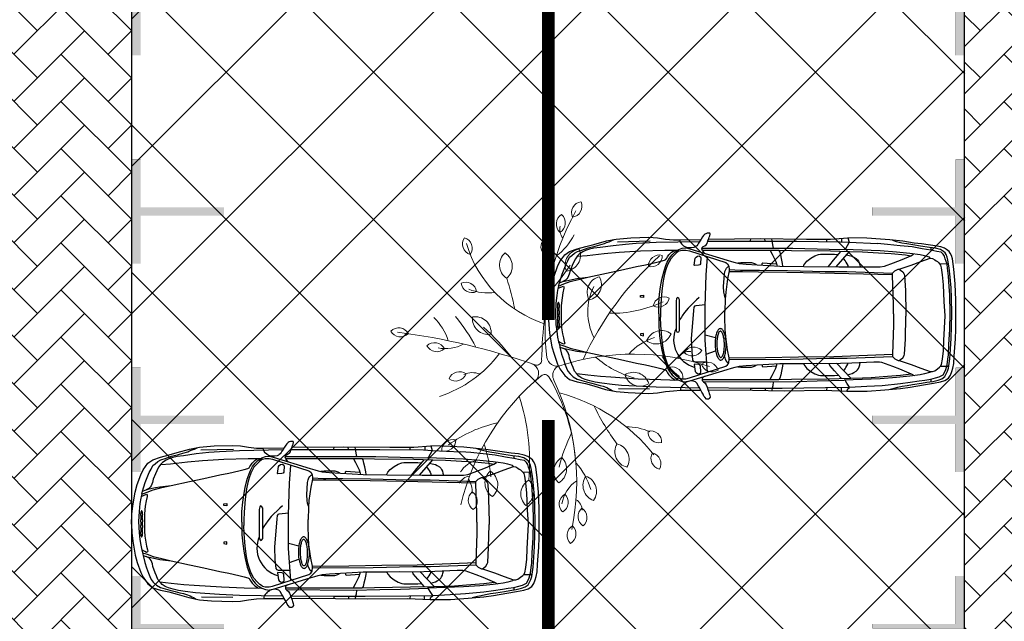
# Model space of a CAD drawing. Header units: millimetres. Extents: x 747415 to 1601423, y -236173 to 551995.
# Tile 464 of 549: x 1135967 to 1147780, y 228520 to 235741. Entities that reach past the tile are written whole.
import ezdxf

# ---------------------------------------------------------------- set-up
doc = ezdxf.new("R2010")
doc.units = ezdxf.units.MM
doc.header["$LTSCALE"] = 100
doc.header["$MEASUREMENT"] = 0
doc.linetypes.add('DASHED2', pattern=[9.525, 6.35, -3.175])
doc.layers.get('0').update_dxf_attribs({"linetype": 'CONTINUOUS', "lineweight": 0})
for name, color, linetype in [('T--A9041_VERHARDING_Parkeren', 9, 'CONTINUOUS'), ('T--L9041_VERHARDING_Parkeren', 9, 'DASHED2'), ('T--L9041_VERHARDING_Wegen', 7, 'CONTINUOUS'), ('T--L9082_INRICHTING_SPECIFIEK_Auto', 8, 'CONTINUOUS')]:
    doc.layers.add(name, color=color, linetype=linetype)
for name, color, linetype, lineweight in [('T--A9041_VERHARDING_Wegen', 21, 'CONTINUOUS', 0), ('T--A9042_BEPLANTING', 90, 'CONTINUOUS', 0), ('T--L9032_HEKWERKEN', 7, 'CONTINUOUS', 0), ('T--L9042_BOMEN', 84, 'CONTINUOUS', 0), ('T--L9067_BEHEERVOORZIENING_Belijning', 7, 'DASHED2', 0)]:
    doc.layers.add(name, color=color, linetype=linetype, lineweight=lineweight)
doc.layers.add('T--A9072_BELIJNING', color=7, linetype='CONTINUOUS', lineweight=0, true_color=0xffffff)

# ---------------------------------------------------------------- blocks, each defined once
blk = doc.blocks.new('auto33')
for p, q in [((830.324, 888.875), (1224.2, 899.525)), ((2426.937, 925.125), (2421.775, 894.2)), ((2592.1, 926.137), (2602.75, 894.2)), ((3337.262, 920.812), (3337.262, 894.2)), ((3518.237, 931.462), (3518.237, 888.875)), ((3454.362, 585.487), (3614.037, 771.775)), ((4588.075, 819.687), (4588.075, 793.075)), ((2006.612, -266.126), (1884.2, -234.188)), ((1894.85, -463.063), (2006.612, -420.476)), ((3459.687, -569.513), (3630.012, -750.475)), ((4588.075, -761.125), (4588.075, -787.738)), ((840.975, -872.9), (1213.55, -878.225)), ((2427.1, -867.575), (2427.1, -894.188)), ((2602.75, -867.575), (2602.75, -894.188)), ((3342.587, -862.25), (3337.262, -894.188)), ((3512.912, -858.813), (3512.912, -899.513))]:
    blk.add_line(p, q)
for points in [[(1873.55, 750.487), (1852.262, 782.425), (1841.612, 803.712), (1846.937, 819.687), (1857.587, 830.325), (1878.875, 840.974), (1894.85, 851.612), (1905.487, 867.587), (1916.137, 899.525), (1926.775, 926.137), (1932.099, 942.1), (1937.425, 958.075), (1942.75, 979.362), (1937.425, 990), (1905.487, 990), (1889.525, 984.687), (1878.875, 979.362), (1873.55, 974.037), (1862.912, 963.387), (1852.262, 947.425), (1836.3, 920.812), (1820.325, 894.2), (1804.362, 872.912), (1793.712, 856.937), (1783.075, 840.974), (1772.424, 835.65), (1761.775, 825), (1745.812, 819.687), (1719.2, 814.362), (1655.325, 814.362)], [(0, 0), (5.325, 117.099), (15.975, 218.225), (42.587, 383.225), (69.2, 473.712), (111.775, 590.812), (138.387, 649.362), (196.937, 729.2), (255.487, 771.775), (345.975, 803.712), (452.425, 830.325), (548.225, 856.937), (697.262, 899.525), (814.362, 920.812), (989.999, 936.775), (1208.225, 942.1), (1309.362, 936.775), (1405.162, 920.812), (1500.975, 910.162), (1580.812, 910.162), (1833.062, 915.425)], [(122.425, 356.612), (133.062, 393.875), (149.037, 447.099), (165, 500.325), (180.975, 537.587), (196.937, 580.162), (212.912, 617.425), (234.2, 660), (255.487, 702.587), (282.1, 723.875), (314.037, 750.487), (351.299, 771.775), (404.525, 787.75), (479.037, 814.362), (564.2, 835.65), (617.425, 851.612), (675.975, 867.587), (697.262, 878.225), (729.2, 888.875), (755.812, 899.525), (789.287, 916.25)], [(1815, 888.875), (1293.387, 878.225), (1053.875, 867.587), (926.137, 856.937), (777.1, 840.974), (622.75, 819.687), (548.225, 809.037), (495, 798.387), (447.1, 782.425), (415.162, 766.462), (372.587, 739.837), (351.299, 718.55), (324.675, 681.299), (303.387, 638.712), (287.425, 601.449), (260.812, 537.587), (250.162, 500.325), (234.2, 457.75), (223.55, 441.774), (207.587, 425.812), (175.65, 409.837)], [(1575.487, 910.162), (1580.812, 888.875), (1596.775, 862.262), (1623.387, 840.974), (1644.687, 825), (1676.612, 814.362)], [(1914.362, 894.2), (2581.462, 894.2), (2980.65, 894.2), (3502.262, 888.875), (3608.712, 883.55), (3949.362, 867.587)], [(1924.637, 920.799), (2544.2, 926.137), (3097.749, 920.812), (3385.162, 920.812), (3592.75, 936.775)], [(2677.262, 926.137), (2682.587, 894.2), (2698.55, 809.037)], [(3592.75, 936.775), (3608.712, 883.55), (3560.812, 793.075)], [(3582.099, -904.838), (3826.937, -904.838), (4039.85, -888.863), (4226.137, -872.9), (4343.237, -856.938), (4502.912, -830.325), (4620.012, -809.025), (4705.174, -793.063), (4758.4, -777.1), (4800.975, -750.475), (4827.587, -713.225), (4843.562, -670.638), (4854.2, -628.063), (4864.849, -574.838), (4870.175, -484.35), (4886.137, -276.776), (4891.462, -165), (4891.462, 31.937), (4891.462, 186.3), (4880.812, 383.225), (4864.849, 558.875), (4848.875, 681.299), (4838.237, 723.875), (4822.262, 750.487), (4811.625, 771.775), (4779.687, 793.075), (4753.075, 809.037), (4710.487, 825), (4641.3, 840.974), (4556.137, 851.612), (4476.3, 862.262), (4391.137, 872.912), (4252.75, 894.2), (4098.399, 910.162), (3986.625, 920.812), (3821.624, 931.462), (3592.75, 936.775)], [(3614.037, -856.938), (3821.624, -846.288), (4007.912, -835.638), (4226.137, -814.35), (4343.237, -798.388), (4449.687, -782.413), (4518.875, -771.775), (4588.075, -761.125), (4646.625, -745.163), (4689.2, -734.513), (4737.099, -707.9), (4753.075, -681.288), (4769.037, -644.025), (4785.012, -590.8), (4795.65, -521.613), (4800.975, -468.388), (4806.3, -345.963), (4816.937, -165), (4822.262, 31.937), (4816.937, 250.162), (4811.625, 351.3), (4800.975, 473.712), (4790.325, 569.525), (4785.012, 617.425), (4763.712, 681.299), (4753.075, 713.225), (4737.099, 739.837), (4715.812, 761.137), (4662.587, 771.775), (4588.075, 787.75), (4486.937, 803.712), (4364.525, 825), (4220.812, 840.974), (4071.787, 856.937), (3949.362, 867.587)], [(4087.75, -883.55), (4151.625, -867.575), (4194.2, -856.938), (4247.425, -846.288), (4305.974, -835.638), (4369.85, -825), (4476.3, -809.025), (4540.174, -798.388), (4614.687, -787.738), (4678.562, -771.775), (4721.137, -755.8), (4758.4, -729.188), (4774.362, -697.251), (4790.325, -665.326), (4800.975, -628.063), (4811.625, -574.838), (4816.937, -516.288), (4822.262, -463.063), (4832.912, -271.451), (4843.562, 21.3), (4838.237, 212.912), (4832.912, 335.325), (4822.262, 463.075), (4811.625, 574.837), (4795.65, 665.325), (4785.012, 702.587), (4774.362, 734.525), (4763.712, 755.812), (4742.424, 771.775), (4705.174, 793.075), (4646.625, 809.037), (4572.1, 819.687), (4465.649, 835.65), (4375.175, 851.612), (4300.649, 862.262), (4242.1, 872.912), (4178.237, 888.875), (4135.649, 904.837)], [(122.425, 356.612), (186.287, 383.225), (260.812, 409.837), (361.937, 436.449), (473.712, 463.075), (697.262, 510.975), (867.587, 548.225), (1059.2, 590.812), (1165.65, 612.1), (1288.075, 638.712), (1351.937, 654.687), (1394.525, 665.325), (1410.487, 675.975), (1421.137, 691.937), (1431.774, 707.912), (1447.75, 729.2), (1479.687, 761.137), (1516.937, 787.75)], [(351.299, 713.225), (468.387, 723.875), (670.649, 745.162), (851.612, 761.137), (1107.1, 777.1), (1399.837, 787.75), (1554.2, 787.75)], [(1325.325, 21.3), (1325.325, 149.037), (1335.975, 260.812), (1346.612, 345.975), (1362.587, 436.449), (1389.2, 537.587), (1410.487, 601.449), (1426.45, 644.037), (1453.074, 691.937), (1485, 729.2), (1516.937, 761.137), (1538.225, 777.1), (1564.837, 793.075), (1607.425, 809.037), (1655.325, 814.362), (1697.912, 803.712), (2145, 665.325), (2198.225, 649.362), (2240.812, 638.712), (2288.712, 628.075), (2373.875, 617.425), (2506.937, 612.1), (2645.325, 601.449), (2778.387, 596.137), (3065.812, 590.812), (3486.3, 585.487), (3858.874, 585.487), (3981.299, 585.487), (4034.525, 596.137), (4140.974, 633.387), (4247.425, 675.975), (4348.55, 718.55)], [(1570.162, 777.1), (1538.225, 755.812), (1506.3, 723.875), (1469.037, 681.299), (1431.774, 612.1), (1410.487, 553.55), (1394.525, 500.325), (1378.55, 420.487), (1362.587, 298.062), (1351.937, 143.712), (1346.612, 47.912), (1346.612, -15.963)], [(1570.162, 777.1), (1602.1, 787.75), (1650, 787.75), (1692.587, 777.1), (2129.037, 638.712), (2150.325, 622.75), (2166.3, 596.137), (2171.612, 553.55), (2171.612, 537.587), (2150.325, 441.774), (2129.037, 282.099), (2123.712, 196.937), (2118.387, 53.224)], [(1756.462, 601.449), (1751.137, 606.774), (1761.775, 691.937), (1772.424, 702.587), (1788.387, 713.225), (1809.687, 718.55), (1825.65, 707.912), (1830.975, 697.262), (1825.65, 622.75), (1820.325, 612.1), (1804.362, 606.774), (1756.462, 601.449)], [(1843.387, 809.037), (2475, 809.037), (2932.75, 809.037), (3369.2, 798.387), (3550.162, 793.075)], [(1849.6, 787.75), (2086.462, 787.75), (2437.75, 787.75), (2661.3, 787.75), (2767.75, 787.75), (2916.775, 782.425), (3385.162, 777.1), (3614.037, 771.775)], [(2661.3, 787.75), (2671.937, 766.462), (2687.912, 739.837), (2703.875, 707.912), (2719.85, 675.975), (2730.487, 649.362), (2741.137, 612.1), (2746.462, 596.137)], [(2815.65, 596.137), (2810.325, 628.075), (2799.687, 686.612), (2789.037, 729.2), (2778.387, 771.775), (2767.75, 787.75)], [(3060.487, 590.812), (3065.812, 606.774), (3076.462, 622.75), (3103.074, 654.687), (3150.975, 691.937), (3198.875, 718.55), (3241.462, 734.525), (3268.075, 739.837), (3433.075, 739.837), (3473.374, 734.087)], [(3507.587, 771.775), (3465.012, 723.875), (3417.099, 665.325), (3374.524, 612.1), (3353.237, 585.487)], [(4210.175, 558.875), (4353.875, 606.774), (4470.975, 649.362), (4582.749, 691.937), (4572.1, 702.587), (4513.562, 718.55), (4460.324, 729.2), (4337.912, 745.162), (4178.237, 761.137), (3981.299, 777.1), (3550.162, 793.075)], [(3576.774, 729.2), (3608.712, 723.875), (3645.975, 713.225), (3667.262, 702.587), (3693.874, 686.612), (3709.85, 670.65), (3720.487, 654.687), (3731.137, 633.387), (3736.462, 612.1), (3741.787, 585.487)], [(3614.037, 771.775), (3768.4, 766.462), (3960.012, 755.812), (4114.362, 745.162), (4284.687, 729.2), (4348.55, 718.55), (4380.487, 739.837)], [(1910.812, -675.963), (1884.2, -292.738), (1884.2, 111.775), (1894.85, 489.687), (1910.812, 702.587)], [(2123.712, 212.912), (2113.074, 250.162), (2107.75, 282.099), (2102.425, 351.3), (2113.074, 500.325), (2118.387, 532.262), (2129.037, 553.55), (2139.687, 569.525), (2155.65, 585.487), (2166.3, 590.812)], [(2272.749, 633.387), (2310, 638.712), (2437.75, 638.712), (2475, 628.075), (2490.975, 617.425), (2496.3, 612.1)], [(2565.487, 606.774), (2565.487, 628.075), (2576.137, 633.387), (2735.812, 622.75)], [(3539.524, 686.612), (3560.812, 660), (3571.462, 644.037), (3582.099, 622.75), (3592.75, 601.449), (3592.75, 585.487)], [(4582.749, 691.937), (4609.362, 686.612), (4635.975, 670.65), (4651.937, 660), (4667.912, 649.362), (4683.875, 633.387), (4694.525, 622.75), (4800.975, 628.075)], [(4694.525, 622.75), (4705.174, 606.774), (4715.812, 574.837), (4726.462, 489.687), (4737.099, 372.587), (4747.75, 170.325), (4758.4, 0), (4742.424, -298.063), (4737.099, -420.476), (4726.462, -521.613), (4715.812, -585.475), (4705.174, -606.775)], [(2171.612, 553.55), (2304.687, 548.225), (2533.55, 548.225), (2868.875, 542.912), (3321.3, 532.262), (3582.099, 532.262), (4130.325, 510.975)], [(2171.612, 532.262), (2331.3, 532.262), (2522.912, 526.937), (2863.55, 521.612), (3257.424, 516.3), (4130.325, 495)], [(4140.974, 21.3), (4140.974, 133.062), (4130.325, 484.362), (4130.325, 505.65), (4135.649, 516.3), (4156.937, 537.587), (4172.912, 548.225), (4199.525, 558.875), (4210.175, 558.875), (4226.137, 548.225), (4252.75, 526.937), (4268.712, 500.325), (4274.037, 484.362), (4284.687, 303.387), (4290.012, 26.612), (4290.012, -5.313)], [(122.425, 356.612), (111.775, 308.712), (101.137, 244.837), (90.487, 149.037), (85.162, 31.937), (90.487, -106.451), (101.137, -186.288), (111.775, -255.475), (122.425, -314.025), (133.062, -345.963)], [(117.1, 330), (180.975, 356.612), (186.287, 345.975), (186.287, 330), (175.65, 276.774), (165, 212.912), (154.362, 122.424), (154.362, -85.163), (159.675, -143.7), (170.324, -218.225), (180.975, -266.126), (191.612, -308.7), (196.937, -324.675), (191.612, -335.325), (180.975, -340.638), (159.675, -330), (122.425, -308.7)], [(133.062, 393.875), (175.65, 409.837), (212.912, 420.487), (287.425, 436.449), (340.65, 447.099), (473.712, 463.075)], [(1107.225, 241.062), (1141.85, 246.187), (1141.85, 219.062), (1107.225, 222.312), (1107.225, 241.062)], [(1532.912, 175.65), (1532.912, -175.638), (1543.55, -191.613), (1554.2, -196.938), (1564.837, -191.613), (1575.487, -175.638), (1575.487, -159.675), (1575.487, 191.612), (1564.837, 207.587), (1548.875, 218.225), (1538.225, 207.587), (1532.912, 175.65)], [(1809.687, 218.225), (1777.75, 191.612), (1676.612, 90.487), (1634.037, 37.262), (1607.425, 0), (1596.775, -15.963), (1575.487, -47.9)], [(1900.162, -558.863), (1761.775, -558.863), (1745.812, -548.225), (1735.162, -532.251), (1724.525, -431.125), (1719.2, -276.776), (1745.812, 63.875), (1751.137, 101.137), (1761.775, 117.099), (1772.424, 122.424), (1884.2, 133.062)], [(0, 0), (5.325, -106.451), (15.975, -207.575), (42.587, -372.575), (69.2, -463.063), (111.775, -580.163), (138.387, -638.713), (196.937, -718.55), (255.487, -766.45), (345.975, -793.063), (447.1, -814.35), (548.225, -840.963), (686.612, -883.55), (814.362, -910.163), (958.062, -920.8), (1208.225, -931.45), (1309.362, -926.125), (1405.162, -910.163), (1500.975, -899.513), (1586.137, -894.188), (1830.975, -894.188)], [(1325.325, 21.3), (1325.325, -127.738), (1335.975, -239.513), (1346.612, -324.675), (1362.587, -415.163), (1389.2, -516.288), (1410.487, -580.163), (1426.45, -622.738), (1453.074, -670.638), (1485, -707.9), (1516.937, -739.838), (1538.225, -755.8), (1564.837, -771.775), (1607.425, -787.738), (1655.325, -793.063), (1697.912, -782.413), (2145, -644.025), (2198.225, -628.063), (2240.812, -617.413), (2288.712, -606.775), (2373.875, -596.125), (2506.937, -590.8), (2645.325, -580.163), (2778.387, -574.838), (3065.812, -574.838), (3214.849, -569.513), (3369.2, -574.838), (3640.65, -564.188), (3906.787, -553.55), (3975.974, -553.55), (3997.262, -558.863), (4130.325, -606.775), (4215.487, -638.713), (4353.875, -697.251), (4391.137, -718.55)], [(1570.162, -745.163), (1602.1, -755.8), (1650, -755.8), (1692.587, -745.163), (2129.037, -606.775), (2150.325, -590.8), (2166.3, -564.188), (2171.612, -521.613), (2171.612, -505.638), (2150.325, -409.838), (2129.037, -250.163), (2123.712, -165), (2118.387, -21.288), (2118.387, 53.224)], [(4140.974, 21.3), (4140.974, 0), (4140.974, -111.776), (4130.325, -463.063), (4130.325, -484.35), (4135.649, -495), (4156.937, -516.288), (4172.912, -526.938), (4199.525, -537.576), (4210.175, -537.576), (4226.137, -526.938), (4252.75, -505.638), (4268.712, -479.025), (4274.037, -463.063), (4284.687, -282.088), (4290.012, -5.313)], [(1570.162, -745.163), (1538.225, -723.863), (1506.3, -691.938), (1469.037, -649.35), (1431.774, -580.163), (1410.487, -521.613), (1394.525, -468.388), (1378.55, -388.55), (1362.587, -266.126), (1351.937, -111.776), (1346.612, -15.963)], [(1107.225, -234.988), (1141.85, -240.113), (1141.85, -212.988), (1107.225, -216.238), (1107.225, -234.988)], [(133.062, -345.963), (186.287, -361.938), (260.812, -388.55), (361.937, -415.163), (473.712, -441.775), (697.262, -489.675), (867.587, -526.938), (1059.2, -569.513), (1165.65, -590.8), (1288.075, -617.413), (1351.937, -633.388), (1394.525, -644.025), (1410.487, -654.675), (1421.137, -670.638), (1431.774, -686.613), (1447.75, -707.9), (1479.687, -739.838), (1500.975, -755.8), (1522.262, -771.775)], [(133.062, -345.963), (138.387, -377.901), (159.675, -463.063), (180.975, -526.938), (202.262, -590.8), (218.225, -628.063), (234.2, -665.326), (260.812, -697.251), (298.062, -734.513), (345.975, -761.125), (404.525, -777.1), (457.75, -793.063), (521.612, -809.025), (580.162, -825), (622.75, -835.638), (660, -846.288), (702.587, -862.25), (723.875, -872.9), (745.162, -883.55), (776.312, -902.238)], [(138.387, -377.901), (175.65, -388.55), (212.912, -399.188), (287.425, -415.163), (340.65, -425.8), (473.712, -441.775)], [(1815, -867.575), (1293.387, -856.938), (1053.875, -846.288), (878.225, -835.638), (766.45, -825), (644.037, -809.025), (564.2, -798.388), (500.325, -782.413), (441.775, -766.45), (404.525, -750.475), (367.262, -723.863), (345.975, -702.575), (314.037, -665.326), (298.062, -622.738), (282.1, -585.475), (255.487, -510.963), (250.162, -479.025), (234.2, -436.45), (223.55, -420.476), (207.587, -404.513), (175.65, -388.55)], [(2171.612, -505.638), (2608.075, -500.325), (3001.937, -495), (3427.75, -489.675), (4130.325, -463.063)], [(1756.462, -580.163), (1751.137, -585.475), (1761.775, -670.638), (1772.424, -681.288), (1788.387, -691.938), (1809.687, -697.251), (1825.65, -686.613), (1830.975, -675.963), (1825.65, -601.45), (1820.325, -590.8), (1804.362, -585.475), (1756.462, -580.163)], [(2113.074, -489.675), (2123.712, -521.613), (2139.687, -548.225), (2150.325, -558.863), (2160.975, -569.513)], [(2171.612, -526.938), (2900.812, -521.613), (3374.524, -510.963), (3587.425, -510.963), (4130.325, -489.675)], [(2565.487, -585.475), (2565.487, -606.775), (2576.137, -612.088), (2735.812, -601.45)], [(2661.3, -766.45), (2671.937, -745.163), (2687.912, -718.55), (2703.875, -686.613), (2719.85, -654.675), (2730.487, -628.063), (2741.137, -590.8), (2746.462, -574.838)], [(2815.65, -574.838), (2810.325, -606.775), (2799.687, -665.326), (2789.037, -707.9), (2778.387, -750.475), (2767.75, -766.45)], [(3060.487, -574.838), (3065.812, -585.475), (3076.462, -601.45), (3103.074, -633.388), (3150.975, -670.638), (3198.875, -697.251), (3241.462, -713.225), (3268.075, -718.55), (3433.075, -718.55), (3480.975, -713.225)], [(3512.912, -750.475), (3470.325, -702.575), (3433.075, -660.001), (3379.849, -596.125), (3369.2, -574.838)], [(3544.849, -660.001), (3560.812, -638.713), (3571.462, -622.738), (3582.099, -601.45), (3592.75, -580.163), (3592.75, -566.063)], [(4210.175, -537.576), (4353.875, -585.475), (4470.975, -628.063), (4582.749, -670.638), (4572.1, -681.288), (4513.562, -697.251), (4460.324, -707.9), (4337.912, -723.863), (4178.237, -739.838), (3981.299, -755.8), (3550.162, -771.775)], [(3589.962, -707.926), (3645.975, -691.938), (3667.262, -681.288), (3693.874, -665.326), (3709.85, -649.35), (3720.487, -633.388), (3731.137, -612.088), (3736.462, -590.8), (3741.574, -560.151)], [(340.65, -691.938), (473.712, -707.9), (628.062, -723.863), (750.487, -734.513), (1080.487, -755.8), (1351.937, -766.45), (1564.837, -771.775)], [(2272.749, -612.088), (2310, -617.413), (2437.75, -617.413), (2475, -606.775), (2490.975, -596.125), (2496.3, -590.8)], [(3630.012, -750.475), (3768.4, -745.163), (3874.85, -739.838), (4018.549, -729.188), (4226.137, -713.225), (4353.875, -697.251)], [(4582.749, -670.638), (4609.362, -670.638), (4635.975, -660.001), (4667.912, -638.713), (4694.525, -617.413), (4705.174, -606.775), (4806.3, -606.775)], [(1655.325, -793.063), (1644.687, -809.025), (1628.712, -819.676), (1618.075, -830.325), (1602.1, -846.288), (1591.462, -862.25), (1586.137, -878.225), (1586.137, -894.188)], [(1873.55, -729.188), (1852.262, -745.163), (1846.937, -755.8), (1846.937, -777.1), (1862.912, -793.063), (1884.2, -809.025), (1894.85, -830.325), (1905.487, -856.938), (1916.137, -883.55), (1926.775, -915.475), (1932.099, -931.45), (1937.425, -952.738), (1942.75, -979.351), (1932.099, -995.325), (1921.462, -1000.638), (1900.162, -1000.638), (1878.875, -979.351), (1868.225, -963.388), (1857.587, -942.1), (1841.612, -915.475), (1830.975, -894.188), (1809.687, -856.938), (1804.362, -846.288), (1783.075, -809.025), (1767.1, -793.063), (1719.2, -782.413), (1655.325, -793.063)], [(1846.937, -766.45), (2086.462, -766.45), (2437.75, -766.45), (2661.3, -766.45), (2767.75, -766.45), (2916.775, -761.125), (3347.912, -755.8), (3630.012, -750.475)], [(1857.287, -787.438), (2661.3, -793.063), (2980.65, -787.738), (3225.487, -782.413), (3550.162, -771.775)], [(2698.55, -793.063), (2693.237, -840.963), (2687.912, -867.575), (2682.587, -894.188)], [(3582.099, -904.838), (3592.75, -878.225), (3614.037, -862.25), (3614.037, -856.938), (3582.099, -809.025), (3560.812, -771.775)], [(1905.487, -862.25), (2421.775, -867.575), (2805, -867.575), (3326.625, -862.25), (3614.037, -856.938)], [(1916.137, -888.863), (2448.387, -894.188), (2831.625, -899.513), (3315.975, -894.188), (3582.099, -904.838)]]:
    blk.add_lwpolyline(points)
for points in [[(121.249, 70.05, 0.157151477), (123.632, 70.889, 0.089884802), (125.928, 73.391, 0.049107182), (128.05, 77.46, 0.030664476), (129.916, 82.938, 0.021775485), (131.455, 89.616, 0.01717029), (132.606, 97.236, 0.014776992), (133.328, 105.507, 0.013740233), (133.59, 114.11, 0.013740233), (133.384, 122.714, 0.014776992), (132.717, 130.989, 0.01717029), (131.614, 138.617, 0.021775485), (130.119, 145.305, 0.030664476), (128.289, 150.795, 0.049107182), (126.194, 154.877, 0.089884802), (123.914, 157.394, 0.157151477), (121.537, 158.249, 0.157151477), (119.155, 157.41, 0.089884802), (116.859, 154.908, 0.049107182), (114.737, 150.839, 0.030664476), (112.871, 145.361, 0.021775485), (111.332, 138.683, 0.01717029), (110.18, 131.063, 0.014776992), (109.459, 122.792, 0.013740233), (109.197, 114.189, 0.013740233), (109.403, 105.585, 0.014776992), (110.07, 97.31, 0.01717029), (111.172, 89.682, 0.021775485), (112.667, 82.994, 0.030664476), (114.498, 77.504, 0.049107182), (116.593, 73.422, 0.089884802), (118.873, 70.905, 0.157151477)], [(121.825, -7.038, 0.155706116), (124.227, -6.175, 0.089915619), (126.526, -3.65, 0.049430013), (128.633, 0.439, 0.030952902), (130.468, 5.935, 0.02200981), (131.96, 12.628, 0.017367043), (133.05, 20.26, 0.014951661), (133.699, 28.537, 0.013904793), (133.88, 37.142, 0.013904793), (133.587, 45.744, 0.014951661), (132.83, 54.013, 0.017367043), (131.64, 61.63, 0.02200981), (130.062, 68.302, 0.030952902), (128.155, 73.775, 0.049430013), (125.995, 77.836, 0.089915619), (123.663, 80.33, 0.155706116), (121.249, 81.162, 0.155706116), (118.847, 80.299, 0.089915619), (116.548, 77.774, 0.049430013), (114.441, 73.685, 0.030952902), (112.606, 68.189, 0.02200981), (111.114, 61.496, 0.017367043), (110.024, 53.864, 0.014951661), (109.375, 45.587, 0.013904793), (109.194, 36.982, 0.013904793), (109.487, 28.38, 0.014951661), (110.244, 20.111, 0.017367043), (111.434, 12.494, 0.02200981), (113.012, 5.822, 0.030952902), (114.919, 0.349, 0.049430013), (117.079, -3.712, 0.089915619), (119.411, -6.206, 0.155706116)], [(121.825, 13.112, 0.155706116), (119.411, 12.28, 0.089915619), (117.079, 9.786, 0.049430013), (114.919, 5.725, 0.030952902), (113.012, 0.252, 0.02200981), (111.434, -6.42, 0.017367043), (110.244, -14.037, 0.014951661), (109.487, -22.306, 0.013904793), (109.194, -30.908, 0.013904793), (109.375, -39.513, 0.014951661), (110.024, -47.79, 0.017367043), (111.114, -55.422, 0.02200981), (112.606, -62.115, 0.030952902), (114.441, -67.611, 0.049430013), (116.548, -71.7, 0.089915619), (118.847, -74.225, 0.155706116), (121.249, -75.088, 0.155706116), (123.663, -74.256, 0.089915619), (125.995, -71.762, 0.049430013), (128.155, -67.701, 0.030952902), (130.062, -62.228, 0.02200981), (131.64, -55.556, 0.017367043), (132.83, -47.939, 0.014951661), (133.587, -39.67, 0.013904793), (133.88, -31.068, 0.013904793), (133.699, -22.463, 0.014951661), (133.05, -14.186, 0.017367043), (131.96, -6.554, 0.02200981), (130.468, 0.139, 0.030952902), (128.633, 5.635, 0.049430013), (126.526, 9.724, 0.089915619), (124.227, 12.249, 0.155706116)], [(121.249, -63.976, 0.157151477), (118.873, -64.831, 0.089884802), (116.593, -67.348, 0.049107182), (114.498, -71.43, 0.030664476), (112.667, -76.92, 0.021775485), (111.172, -83.608, 0.01717029), (110.07, -91.236, 0.014776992), (109.403, -99.511, 0.013740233), (109.197, -108.115, 0.013740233), (109.459, -116.718, 0.014776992), (110.18, -124.989, 0.01717029), (111.332, -132.609, 0.021775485), (112.871, -139.287, 0.030664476), (114.737, -144.765, 0.049107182), (116.859, -148.834, 0.089884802), (119.155, -151.336, 0.157151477), (121.537, -152.175, 0.157151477), (123.914, -151.32, 0.089884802), (126.194, -148.803, 0.049107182), (128.289, -144.721, 0.030664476), (130.119, -139.231, 0.021775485), (131.614, -132.543, 0.01717029), (132.717, -124.915, 0.014776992), (133.384, -116.64, 0.013740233), (133.59, -108.036, 0.013740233), (133.328, -99.433, 0.014776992), (132.606, -91.162, 0.01717029), (131.455, -83.542, 0.021775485), (129.916, -76.864, 0.030664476), (128.05, -71.386, 0.049107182), (125.928, -67.317, 0.089884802), (123.632, -64.815, 0.157151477)], [(2070.489, -532.255, 0.129352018), (2083.407, -528.442, 0.088250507), (2095.727, -517.514, 0.054925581), (2106.975, -499.891, 0.036606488), (2116.718, -476.25, 0.026859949), (2124.583, -447.501, 0.021548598), (2130.266, -414.747, 0.018713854), (2133.55, -379.248, 0.017469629), (2134.308, -342.367, 0.017469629), (2132.512, -305.522, 0.018713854), (2128.229, -270.13, 0.021548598), (2121.626, -237.549, 0.026859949), (2112.955, -209.032, 0.036606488), (2102.549, -185.676, 0.054925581), (2090.81, -168.376, 0.088250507), (2078.187, -157.8, 0.129352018), (2065.166, -154.352, 0.129352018), (2052.247, -158.165, 0.088250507), (2039.928, -169.093, 0.054925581), (2028.68, -186.716, 0.036606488), (2018.937, -210.356, 0.026859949), (2011.072, -239.106, 0.021548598), (2005.389, -271.86, 0.018713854), (2002.105, -307.359, 0.017469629), (2001.347, -344.24, 0.017469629), (2003.143, -381.085, 0.018713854), (2007.426, -416.477, 0.021548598), (2014.029, -449.058, 0.026859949), (2022.7, -477.575, 0.036606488), (2033.105, -500.931, 0.054925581), (2044.845, -518.231, 0.088250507), (2057.468, -528.807, 0.129352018)], [(2070.489, -500.32, 0.152363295), (2079.253, -497.153, 0.08994173), (2087.578, -488.075, 0.050171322), (2095.144, -473.432, 0.031628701), (2101.66, -453.789, 0.022563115), (2106.876, -429.9, 0.017833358), (2110.592, -402.683, 0.015366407), (2112.664, -373.185, 0.014295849), (2113.013, -342.538, 0.014295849), (2111.625, -311.92, 0.015366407), (2108.555, -282.508, 0.017833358), (2103.919, -255.433, 0.022563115), (2097.896, -231.735, 0.031628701), (2090.718, -212.324, 0.050171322), (2082.66, -197.946, 0.08994173), (2074.032, -189.155, 0.152363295), (2065.166, -186.287, 0.152363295), (2056.402, -189.454, 0.08994173), (2048.077, -198.532, 0.050171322), (2040.511, -213.175, 0.031628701), (2033.995, -232.818, 0.022563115), (2028.779, -256.707, 0.017833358), (2025.063, -283.923, 0.015366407), (2022.991, -313.422, 0.014295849), (2022.642, -344.069, 0.014295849), (2024.03, -374.687, 0.015366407), (2027.1, -404.099, 0.017833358), (2031.736, -431.174, 0.022563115), (2037.758, -454.872, 0.031628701), (2044.937, -474.283, 0.050171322), (2052.994, -488.661, 0.08994173), (2061.622, -497.452, 0.152363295)]]:
    blk.add_lwpolyline(points, format="xyb", close=True)
blk.add_arc((1846.278, -288.964), 341.955, 156.4065556, 253.8449833)
blk = doc.blocks.new('boom26')
for centre, radius, start, end in [((156, 1905), 133, 103.0821, 209.3601), ((10, 1969), 133, 283.0821, 29.3601), ((2714, 861), 2847, 157.8706, 194.6902), ((-37, 1751), 133, 129.691, 235.969), ((-196, 1743), 133, 309.691, 55.969), ((26, 1694), 147, 169.7791, 241.1753), ((-363, 2001), 689, 293.5336, 321.1072), ((186, 1475), 133, 83.1766, 189.4546), ((70, 1585), 133, 263.1766, 9.4546), ((-1164, 1406), 133, 161.751, 268.029), ((-1294, 1315), 133, 341.751, 88.029), ((-659, 1432), 133, 149.5314, 255.8094), ((-806, 1371), 133, 329.5314, 75.8094), ((-2076, 885), 1446, 355.513, 21.8929), ((-200, 1372), 190, 139.2589, 245.537), ((-422, 1323), 190, 319.2589, 65.537), ((1710, 3800), 3830, 218.5331, 241.7877), ((937, 1172), 133, 82.8871, 189.1651), ((822, 1283), 133, 262.8871, 9.1651), ((368, 1462), 698, 193.8405, 224.247), ((280, 1008), 190, 103.0821, 209.3601), ((72, 1099), 190, 283.0821, 29.3601), ((2323, -556), 2147, 124.9862, 161.6941), ((1196, 1148), 133, 56.6076, 162.8856), ((1142, 1298), 133, 236.6076, 342.8856), ((1402, 856), 666, 151.7973, 176.9648), ((-925, 1385), 1141, 314.8692, 341.5947), ((1118, 714), 190, 56.6076, 162.8856), ((1041, 929), 190, 236.6076, 342.8856), ((-543, 3036), 2707, 291.933, 303.1444), ((-996, 509), 190, 9.3193, 115.5973), ((-891, 711), 190, 189.3193, 295.5973), ((-625, 1194), 680, 239.8131, 293.7836), ((-1944, 389), 133, 4.7677, 111.0458), ((-1859, 524), 133, 184.7677, 291.0458), ((1477, 301), 190, 51.1528, 157.4308), ((-332, 2833), 2847, 236.9681, 273.6695), ((-1942, -192), 689, 32.5366, 60.1102), ((-1361, 279), 190, 2.7217, 108.9997), ((-1233, 467), 190, 182.7217, 288.9997), ((1664, -421), 868, 103.3279, 127.7935), ((1421, 522), 190, 231.1528, 337.4308), ((1788, 224), 133, 36.861, 143.139), ((-1757, 177), 133, 28.2156, 134.4936), ((-1733, 334), 133, 208.2156, 314.4936), ((-1661, 385), 147, 248.8767, 308.1371), ((-2517, -1438), 2188, 42.6505, 54.2085), ((1151, -2047), 2309, 90.4669, 117.4844), ((1189, -2582), 2847, 74.9681, 112.0411), ((1703, 470), 412, 210.4763, 257.4087), ((1697, 158), 147, 86.8767, 146.1371), ((1788, 383), 133, 216.861, 323.139), ((-158, 112), 120, 273.6695, 14.6232), ((75, 169), 120, 194.6902, 292.0411), ((1842, 2142), 2188, 240.6505, 252.2085), ((1190, -41), 190, 26.4801, 132.7581), ((1592, 11), 133, 26.4801, 132.7581), ((1976, 82), 133, 26.4801, 132.7581), ((2005, 239), 133, 206.4801, 312.7581), ((-1473, -25), 133, 36.8567, 143.1347), ((-1473, 134), 133, 216.8567, 323.1347), ((-2097, 3334), 3360, 281.2858, 286.2361), ((357, 5738), 5830, 254.944, 265.3042), ((113, -52), 60, 117.4844, 215.9239), ((1231, 182), 190, 206.4801, 312.7581), ((1621, 167), 133, 206.4801, 312.7581), ((-1908, 529), 1458, 283.3232, 338.4729), ((-125, -132), 60, 337.2295, 85.3042), ((26, -237), 120, 37.8277, 157.4981), ((2370, 1583), 2847, 215.9239, 253.3681), ((7467, -3319), 8174, 157.2295, 169.1278), ((935, -2818), 2533, 81.5413, 104.631), ((1437, -452), 190, 26.4801, 132.7581), ((1478, -228), 190, 206.4801, 312.7581), ((-1280, -546), 190, 36.861, 143.139), ((-1280, -319), 190, 216.861, 323.139), ((-421, -3045), 2707, 97.0317, 105.1444), ((1341, -2672), 2707, 124.198, 134.5901), ((-1630, -622), 666, 335.8015, 3.4272), ((-1217, -1717), 1511, 15.1971, 49.2879), ((-500, -847), 190, 80.7132, 186.9912), ((-657, -682), 190, 260.7132, 6.9912), ((2197, -385), 1621, 189.2555, 212.2447), ((1328, -877), 190, 38.5051, 144.7832), ((-1520, -957), 133, 52.7003, 158.9783), ((-978, -935), 133, 94.7219, 200.9999), ((-1113, -850), 133, 274.7219, 20.9999), ((237, -925), 259, 156.2605, 200.3773), ((1291, -2554), 1791, 91.6796, 104.4588), ((1321, -650), 190, 218.5051, 324.7832), ((-1563, -803), 133, 232.7003, 338.9783), ((590, -2837), 2188, 114.7162, 126.2743), ((1371, -846), 351, 193.7041, 232.3597), ((-804, -1188), 476, 345.8111, 23.9227), ((90, -1073), 133, 139.2589, 245.537), ((-66, -1107), 133, 319.2589, 65.537), ((1364, -1015), 147, 182.1991, 241.4596), ((1406, -1337), 340, 87.2638, 117.1832), ((1513, -1078), 133, 36.8567, 143.1347), ((1513, -919), 133, 216.8567, 323.1347), ((-248, -1844), 689, 104.6024, 132.176), ((899, -1202), 133, 160.9227, 267.2007), ((767, -1291), 133, 340.9227, 87.2007), ((-275, -1349), 133, 114.555, 220.833), ((-431, -1315), 133, 294.555, 40.833), ((-479, -1770), 133, 114.871, 221.149), ((-635, -1737), 133, 294.871, 41.149)]:
    blk.add_arc(centre, radius, start, end)
blk = doc.blocks.new('9041_parkeerplaats_2500x5000_hoeklijn')
at = {"layer": 'T--A9072_BELIJNING', "linetype": 'Continuous'}
h = blk.add_hatch(color=256, dxfattribs=at)
h.paths.add_polyline_path([(-1200, -1390), (-1250, -1390), (-1250, -2500), (-625, -2500), (-625, -2390), (-1200, -2390)])
h.paths.add_polyline_path([(1250, -1390), (1200, -1390), (1200, -2390), (625, -2390), (625, -2500), (1250, -2500)])
at = {"layer": 'T--L9067_BEHEERVOORZIENING_Belijning', "const_width": 1}
for points in [[(-1200, -1390), (-1250, -1390), (-1250, -2500), (-625, -2500), (-625, -2390), (-1200, -2390)], [(1250, -1390), (1200, -1390), (1200, -2390), (625, -2390), (625, -2500), (1250, -2500)]]:
    blk.add_lwpolyline(points, close=True, dxfattribs=at)
blk = doc.blocks.new('*U269')
at = {"layer": 'T--L9067_BEHEERVOORZIENING_Belijning'}
blk.add_blockref('9041_parkeerplaats_2500x5000_hoeklijn', (0, 1945, 0), dxfattribs=at)
blk = doc.blocks.new('*U270')
at = {"layer": 'T--L9067_BEHEERVOORZIENING_Belijning', "color": 0, "linetype": 'ByBlock', "lineweight": -2, "transparency": 16777216}
for p in [(2500, 0), (5000, 0), (7500, 0)]:
    blk.add_blockref('*U269', p, dxfattribs=at)
blk = doc.blocks.new('*U291')
at = {"layer": 'T--L9067_BEHEERVOORZIENING_Belijning'}
blk.add_blockref('9041_parkeerplaats_2500x5000_hoeklijn', (0, 1945, 0), dxfattribs=at)
blk = doc.blocks.new('*U292')
at = {"layer": 'T--L9067_BEHEERVOORZIENING_Belijning', "color": 0, "linetype": 'ByBlock', "lineweight": -2, "transparency": 16777216}
for p in [(30000, 0), (32500, 0), (35000, 0)]:
    blk.add_blockref('*U291', p, dxfattribs=at)

msp = doc.modelspace()

# ---------------------------------------------------------------- hatches: boundary and pattern name
at = {"layer": 'T--A9041_VERHARDING_Parkeren', "linetype": 'Continuous'}
h = msp.add_hatch(dxfattribs=at)
h.set_pattern_fill('ANSI37', color=256, scale=10000, style=0)
h.paths.add_polyline_path([(1147304.014, 239835.043), (1142202.696, 239249.952), (1141011.971, 239176.097), (1138091.372, 238965.456), (1137308.673, 238915.304), (1137308.673, 193325.106), (1147308.673, 193325.106)])
at = {"layer": 'T--A9041_VERHARDING_Wegen', "linetype": 'Continuous'}
h = msp.add_hatch(dxfattribs=at)
h.set_pattern_fill('AR-HBONE', color=256, scale=100, style=0)
h.paths.add_polyline_path([(1147308.673, 193125.106), (1152508.673, 193125.106), (1152508.673, 240937.759), (1147304.014, 239835.043)])
h = msp.add_hatch(dxfattribs=at)
h.set_pattern_fill('AR-HBONE', color=256, scale=100, style=0)
h.paths.add_polyline_path([(1132208.673, 193125.106), (1137308.673, 193125.106), (1137308.673, 238915.304), (1132208.673, 238602.265)])
at = {"layer": 'T--A9042_BEPLANTING'}
h = msp.add_hatch(dxfattribs=at)
h.set_pattern_fill('GRASS', color=256, scale=1500, style=0)
edge = h.paths.add_edge_path()
edge.add_line((1194589.183, 247525.193), (1194593.64, 247264.881))
edge.add_line((1194593.64, 247264.881), (1189597.042, 247120.843))
edge.add_line((1189597.042, 247120.843), (1179615.176, 246734.424))
edge.add_line((1179615.176, 246734.424), (1169673.169, 246260.926))
edge.add_line((1169673.169, 246260.926), (1159743.156, 245284.429))
edge.add_line((1159743.156, 245284.429), (1149794.302, 244232.037))
edge.add_line((1149794.302, 244232.037), (1139904.319, 243419.621))
edge.add_line((1139904.319, 243419.621), (1138613.747, 243325.021))
edge.add_line((1138613.747, 243325.021), (1135690.007, 243117.197))
edge.add_line((1135690.007, 243117.197), (1132771.926, 242932.503))
edge.add_line((1132771.926, 242932.503), (1129859.398, 242758.599))
edge.add_line((1129859.398, 242758.599), (1126616.556, 242566.575))
edge.add_line((1126616.556, 242566.575), (1123385.964, 242364.695))
edge.add_line((1123385.964, 242364.695), (1120184.728, 242139.833))
edge.add_line((1120184.728, 242139.833), (1117014.113, 241880.011))
edge.add_line((1117014.113, 241880.011), (1113876.289, 241570.228))
edge.add_line((1113876.289, 241570.228), (1110773.76, 241198.319))
edge.add_line((1110773.76, 241198.319), (1107692.214, 240764.72))
edge.add_line((1107692.214, 240764.72), (1104624.361, 240306.925))
edge.add_line((1104624.361, 240306.925), (1101572.465, 239835.828))
edge.add_line((1101572.465, 239835.828), (1100403.086, 239650.924))
edge.add_line((1100403.086, 239650.924), (1097780.987, 239217.99))
edge.add_line((1097780.987, 239217.99), (1095157.329, 238732.83))
edge.add_line((1095157.329, 238732.83), (1092526.922, 238274.052))
edge.add_line((1092526.922, 238274.052), (1089457.602, 237766.051))
edge.add_line((1089457.602, 237766.051), (1086388.73, 237224.846))
edge.add_line((1086388.73, 237224.846), (1083401.545, 236651.668))
edge.add_line((1083401.545, 236651.668), (1080469.385, 236024.459))
edge.add_line((1080469.385, 236024.459), (1077519.444, 235269.823))
edge.add_line((1077519.444, 235269.823), (1074567.867, 234454.498))
edge.add_line((1074567.867, 234454.498), (1071611.505, 233602.32))
edge.add_line((1071611.505, 233602.32), (1068661.406, 232725.291))
edge.add_line((1068661.406, 232725.291), (1065719.424, 231822.381))
edge.add_line((1065719.424, 231822.381), (1062684.54, 230856.109))
edge.add_line((1062684.54, 230856.109), (1059866.196, 229920.836))
edge.add_line((1059866.196, 229920.836), (1056845.381, 228880.035))
edge.add_line((1056845.381, 228880.035), (1054034.15, 227860.451))
edge.add_line((1054034.15, 227860.451), (1051908.682, 227043.859))
edge.add_line((1051908.682, 227043.859), (1051192.354, 226766.278))
edge.add_line((1051192.354, 226766.278), (1050671.69, 226564.519))
edge.add_line((1050671.69, 226564.519), (1049927.631, 226262.62))
edge.add_line((1049927.631, 226262.62), (1049070.32, 225903.54))
edge.add_line((1049070.32, 225903.54), (1048360.834, 225606.376))
edge.add_line((1048360.834, 225606.376), (1045574.185, 224396.868))
edge.add_line((1045574.185, 224396.868), (1042746.023, 223102.062))
edge.add_line((1042746.023, 223102.062), (1039916.204, 221736.561))
edge.add_line((1039916.204, 221736.561), (1037264.038, 220364.549))
edge.add_line((1037264.038, 220364.549), (1036639.036, 220037.907))
edge.add_line((1036639.036, 220037.907), (1035761.731, 219567.084))
edge.add_line((1035761.731, 219567.084), (1034455.173, 218860.02))
edge.add_line((1034455.173, 218860.02), (1031834.519, 217415.207))
edge.add_line((1031834.519, 217415.207), (1029063.532, 215837.52))
edge.add_line((1029063.532, 215837.52), (1026493.513, 214322.916))
edge.add_line((1026493.513, 214322.916), (1023661.374, 212596.81))
edge.add_line((1023661.374, 212596.81), (1021148.701, 211011.913))
edge.add_line((1021148.701, 211011.913), (1018664.489, 209394.723))
edge.add_line((1018664.489, 209394.723), (1016111.63, 207674.051))
edge.add_line((1016111.63, 207674.051), (1013541.964, 205866.676))
edge.add_line((1013541.964, 205866.676), (1011054.819, 204060.939))
edge.add_line((1011054.819, 204060.939), (1008551.61, 202180.933))
edge.add_line((1008551.61, 202180.933), (1006071.977, 200261.271))
edge.add_line((1006071.977, 200261.271), (1003623.026, 198305.877))
edge.add_line((1003623.026, 198305.877), (1001255.469, 196356.541))
edge.add_line((1001255.469, 196356.541), (998895.97, 194358.237))
edge.add_line((998895.97, 194358.237), (996592.894, 192340.973))
edge.add_line((996592.894, 192340.973), (994271.188, 190253.094))
edge.add_line((994271.188, 190253.094), (992089.799, 188232.713))
edge.add_line((992089.799, 188232.713), (989855.126, 186096.735))
edge.add_line((989855.126, 186096.735), (987565.682, 183840.779))
edge.add_line((987565.682, 183840.779), (985556.73, 181812.43))
edge.add_line((985556.73, 181812.43), (983340.235, 179499.914))
edge.add_line((983340.235, 179499.914), (981234.422, 177237.565))
edge.add_line((981234.422, 177237.565), (979162.94, 174943.215))
edge.add_line((979162.94, 174943.215), (977214.691, 172724.59))
edge.add_line((977214.691, 172724.59), (975036.892, 170165.071))
edge.add_line((975036.892, 170165.071), (973160.412, 167901.106))
edge.add_line((973160.412, 167901.106), (971300.145, 165540.186))
edge.add_line((971300.145, 165540.186), (970653.489, 164750.347))
edge.add_line((970653.489, 164750.347), (969323.906, 163031.694))
edge.add_line((969323.906, 163031.694), (967532.389, 160664.585))
edge.add_line((967532.389, 160664.585), (965620.33, 158124.446))
edge.add_line((965620.33, 158124.446), (963729.485, 155559.861))
edge.add_line((963729.485, 155559.861), (962160.024, 153368.205))
edge.add_line((962160.024, 153368.205), (960583.853, 151476.839))
edge.add_line((960583.853, 151476.839), (957868.106, 147829.141))
edge.add_line((957868.106, 147829.141), (955546.579, 144354.957))
edge.add_line((955546.579, 144354.957), (952781.766, 139999.101))
edge.add_line((952781.766, 139999.101), (950228.309, 135925.671))
edge.add_line((950228.309, 135925.671), (947689.507, 131669.07))
edge.add_line((947689.507, 131669.07), (945836.511, 128467.426))
edge.add_line((945836.511, 128467.426), (939785.242, 117718.876))
edge.add_line((939785.242, 117718.876), (930712.869, 102774.401))
edge.add_line((930712.869, 102774.401), (922173.53, 90199.799))
edge.add_arc((831492.457, 157259.067), 112782.989, 306.60619454, 323.5168236, ccw=False)
edge.add_line((898746.269, 66722.183), (906881.323, 58450.839))
edge.add_arc((1039056.702, -43733.649), 167068.849, 138.06483794, 142.29247104, ccw=False)
edge.add_line((914773.924, 67916.66), (924725.806, 83316.857))
edge.add_line((924725.806, 83316.857), (935036.865, 100427.915))
edge.add_line((935036.865, 100427.915), (938271.243, 105214.41))
edge.add_line((938271.243, 105214.41), (944567.151, 115601.153))
edge.add_line((944567.151, 115601.153), (949536.685, 124088.131))
edge.add_line((949536.685, 124088.131), (954824.472, 132626.587))
edge.add_line((954824.472, 132626.587), (959827.89, 140132.671))
edge.add_line((959827.89, 140132.671), (963059.812, 145135.12))
edge.add_line((963059.812, 145135.12), (965500.197, 148828.356))
edge.add_line((965500.197, 148828.356), (966613.361, 150562.786))
edge.add_line((966613.361, 150562.786), (968025.373, 152669.584))
edge.add_line((968025.373, 152669.584), (969925.147, 155201.552))
edge.add_line((969925.147, 155201.552), (971712.101, 157704.465))
edge.add_line((971712.101, 157704.465), (973307.285, 159791.446))
edge.add_line((973307.285, 159791.446), (974380.773, 161326.936))
edge.add_line((974380.773, 161326.936), (975513.5, 162711.848))
edge.add_line((975513.5, 162711.848), (977022.752, 164676.523))
edge.add_line((977022.752, 164676.523), (979125.989, 167160.936))
edge.add_line((979125.989, 167160.936), (980701.644, 168861.659))
edge.add_line((980701.644, 168861.659), (983077.997, 171627.505))
edge.add_line((983077.997, 171627.505), (985074.319, 173856.029))
edge.add_line((985074.319, 173856.029), (986909.132, 175828.505))
edge.add_line((986909.132, 175828.505), (989063.699, 178159.256))
edge.add_line((989063.699, 178159.256), (991154.428, 180245.145))
edge.add_line((991154.428, 180245.145), (993121.205, 182057.606))
edge.add_line((993121.205, 182057.606), (995324.494, 184142.051))
edge.add_line((995324.494, 184142.051), (997280.219, 186006.612))
edge.add_line((997280.219, 186006.612), (999623.744, 188200.448))
edge.add_line((999623.744, 188200.448), (1002349.065, 190608.065))
edge.add_line((1002349.065, 190608.065), (1004754.956, 192653.066))
edge.add_line((1004754.956, 192653.066), (1007294.928, 194741.918))
edge.add_line((1007294.928, 194741.918), (1008978.786, 196161.928))
edge.add_line((1008978.786, 196161.928), (1011076.047, 197755.95))
edge.add_line((1011076.047, 197755.95), (1013065.241, 199247.814))
edge.add_line((1013065.241, 199247.814), (1015821.037, 201346.882))
edge.add_line((1015821.037, 201346.882), (1017686.716, 202722.52))
edge.add_line((1017686.716, 202722.52), (1020957.031, 204817.97))
edge.add_line((1020957.031, 204817.97), (1023228.197, 206313.401))
edge.add_line((1023228.197, 206313.401), (1026470.58, 208376.744))
edge.add_line((1026470.58, 208376.744), (1028603.548, 209658.432))
edge.add_line((1028603.548, 209658.432), (1030968.801, 211111.637))
edge.add_line((1030968.801, 211111.637), (1032974.557, 212278.47))
edge.add_line((1032974.557, 212278.47), (1034989.373, 213415.47))
edge.add_line((1034989.373, 213415.47), (1036654.679, 214452.728))
edge.add_line((1036654.679, 214452.728), (1038246.03, 215241.653))
edge.add_line((1038246.03, 215241.653), (1039948.347, 216202.761))
edge.add_line((1039948.347, 216202.761), (1041825.775, 217172.039))
edge.add_line((1041825.775, 217172.039), (1043014.131, 217759.859))
edge.add_line((1043014.131, 217759.859), (1045164.207, 218821.145))
edge.add_line((1045164.207, 218821.145), (1047341.541, 219812.404))
edge.add_line((1047341.541, 219812.404), (1050071.07, 221013.985))
edge.add_line((1050071.07, 221013.985), (1051244.22, 221490.97))
edge.add_line((1051244.22, 221490.97), (1052347.556, 221956.97))
edge.add_line((1052347.556, 221956.97), (1053649.506, 222430.47))
edge.add_line((1053649.506, 222430.47), (1054533.126, 222784.97))
edge.add_line((1054533.126, 222784.97), (1056086.056, 223306.47))
edge.add_line((1056086.056, 223306.47), (1057869.317, 223968.97))
edge.add_line((1057869.317, 223968.97), (1060574.556, 224929.97))
edge.add_line((1060574.556, 224929.97), (1063483.693, 225922.97))
edge.add_line((1063483.693, 225922.97), (1065608.903, 226631.593))
edge.add_line((1065608.903, 226631.593), (1069173.064, 227676.47))
edge.add_line((1069173.064, 227676.47), (1072281.977, 228625.637))
edge.add_line((1072281.977, 228625.637), (1075375.394, 229611.47))
edge.add_line((1075375.394, 229611.47), (1077123.927, 230119.62))
edge.add_line((1077123.927, 230119.62), (1080375.394, 230986.97))
edge.add_line((1080375.394, 230986.97), (1082892.594, 231747.063))
edge.add_line((1082892.594, 231747.063), (1087287.423, 232727.295))
edge.add_line((1087287.423, 232727.295), (1089726.851, 233304.236))
edge.add_line((1089726.851, 233304.236), (1092683.446, 233905.227))
edge.add_line((1092683.446, 233905.227), (1095564.394, 234529.046))
edge.add_line((1095564.394, 234529.046), (1098820.303, 235134.124))
edge.add_line((1098820.303, 235134.124), (1101429.17, 235680.801))
edge.add_line((1101429.17, 235680.801), (1102775.394, 235932.97))
edge.add_line((1102775.394, 235932.97), (1105482.445, 236248.973))
edge.add_line((1105482.445, 236248.973), (1107758.807, 236612.397))
edge.add_line((1107758.807, 236612.397), (1110496.735, 236978.709))
edge.add_line((1110496.735, 236978.709), (1115376.091, 237663.748))
edge.add_line((1115376.091, 237663.748), (1120160.891, 238162.648))
edge.add_line((1120160.891, 238162.648), (1122883.614, 238303.454))
edge.add_line((1122883.614, 238303.454), (1125390.669, 238461.915))
edge.add_line((1125390.669, 238461.915), (1128123.405, 238391.97))
edge.add_line((1128123.405, 238391.97), (1132768.171, 238736.47))
edge.add_line((1132768.171, 238736.47), (1135790.587, 239107.966))
edge.add_line((1135790.587, 239107.966), (1138342.94, 239481.456))
edge.add_line((1138342.94, 239481.456), (1142060.43, 239524.47))
edge.add_line((1142060.43, 239524.47), (1147419.918, 239838.053))
edge.add_line((1147419.918, 239838.053), (1152508.673, 240937.759))
edge.add_line((1152508.673, 240937.759), (1161790.445, 241405.25))
edge.add_line((1161790.445, 241405.25), (1166293.104, 242414.317))
edge.add_line((1166293.104, 242414.317), (1170003.913, 243136.47))
edge.add_line((1170003.913, 243136.47), (1182817.631, 243902.97))
edge.add_line((1182817.631, 243902.97), (1191677.387, 244103.47))
edge.add_line((1191677.387, 244103.47), (1200992.076, 244164.47))
edge.add_line((1200992.076, 244164.47), (1212315.556, 244345.47))
edge.add_line((1212315.556, 244345.47), (1212435.36, 247419.97))
edge.add_line((1212435.36, 247419.97), (1205479.36, 247503.517))
edge.add_line((1205479.36, 247503.517), (1202606.248, 247460.622))
edge.add_line((1202606.248, 247460.622), (1194593.64, 247264.881))

# ---------------------------------------------------------------- linework, layer by layer
at = {"layer": 'T--A9041_VERHARDING_Parkeren', "linetype": 'Continuous'}
msp.add_lwpolyline([(1147304.014, 239835.043), (1142202.696, 239249.952), (1141011.971, 239176.097), (1138091.372, 238965.456), (1137308.673, 238915.304), (1137308.673, 193325.106), (1147308.673, 193325.106)], close=True, dxfattribs=at)
at = {"layer": 'T--A9041_VERHARDING_Wegen', "linetype": 'Continuous', "const_width": 1}
for points in [[(1147308.673, 193125.106), (1152508.673, 193125.106), (1152508.673, 240937.759), (1147304.014, 239835.043)], [(1132208.673, 193125.106), (1137308.673, 193125.106), (1137308.673, 238915.304), (1132208.673, 238602.265)]]:
    msp.add_lwpolyline(points, close=True, dxfattribs=at)
at = {"layer": 'T--L9032_HEKWERKEN', "const_width": 150}
for points in [[(1142308.673, 239258.372), (1142308.673, 232137.759)], [(1142308.673, 230937.759), (1142308.673, 222137.759)]]:
    msp.add_lwpolyline(points, dxfattribs=at)
at = {"layer": 'T--L9041_VERHARDING_Parkeren', "const_width": 1}
msp.add_lwpolyline([(1141708.673, 230937.759), (1142908.673, 230937.759), (1142908.673, 232137.759), (1141708.673, 232137.759)], close=True, dxfattribs=at)
at = {"layer": 'T--L9041_VERHARDING_Wegen', "const_width": 1}
for points in [[(1147308.673, 193125.106), (1147308.673, 239647.672)], [(1137308.673, 238921.712), (1137308.673, 193125.106)]]:
    msp.add_lwpolyline(points, dxfattribs=at)

# ---------------------------------------------------------------- block references
at = {"layer": 'T--L9042_BOMEN', "linetype": 'Continuous', "rotation": 273.4399454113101}
msp.add_blockref('boom26', (1142308.673, 231537.759), dxfattribs=at)
at = {"layer": 'T--L9067_BEHEERVOORZIENING_Belijning'}
for name, p, rotation in [('*U270', (1137863.673, 237187.759, 0.5), 270), ('*U292', (1146753.673, 199687.759, 0.5), 89.99999999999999)]:
    msp.add_blockref(name, p, dxfattribs=dict(at, rotation=rotation))
at = {"layer": 'T--L9082_INRICHTING_SPECIFIEK_Auto'}
for p in [(1142308.673, 232187.759), (1137308.673, 229687.759)]:
    msp.add_blockref('auto33', p, dxfattribs=at)

doc.saveas('drawing.dxf')
